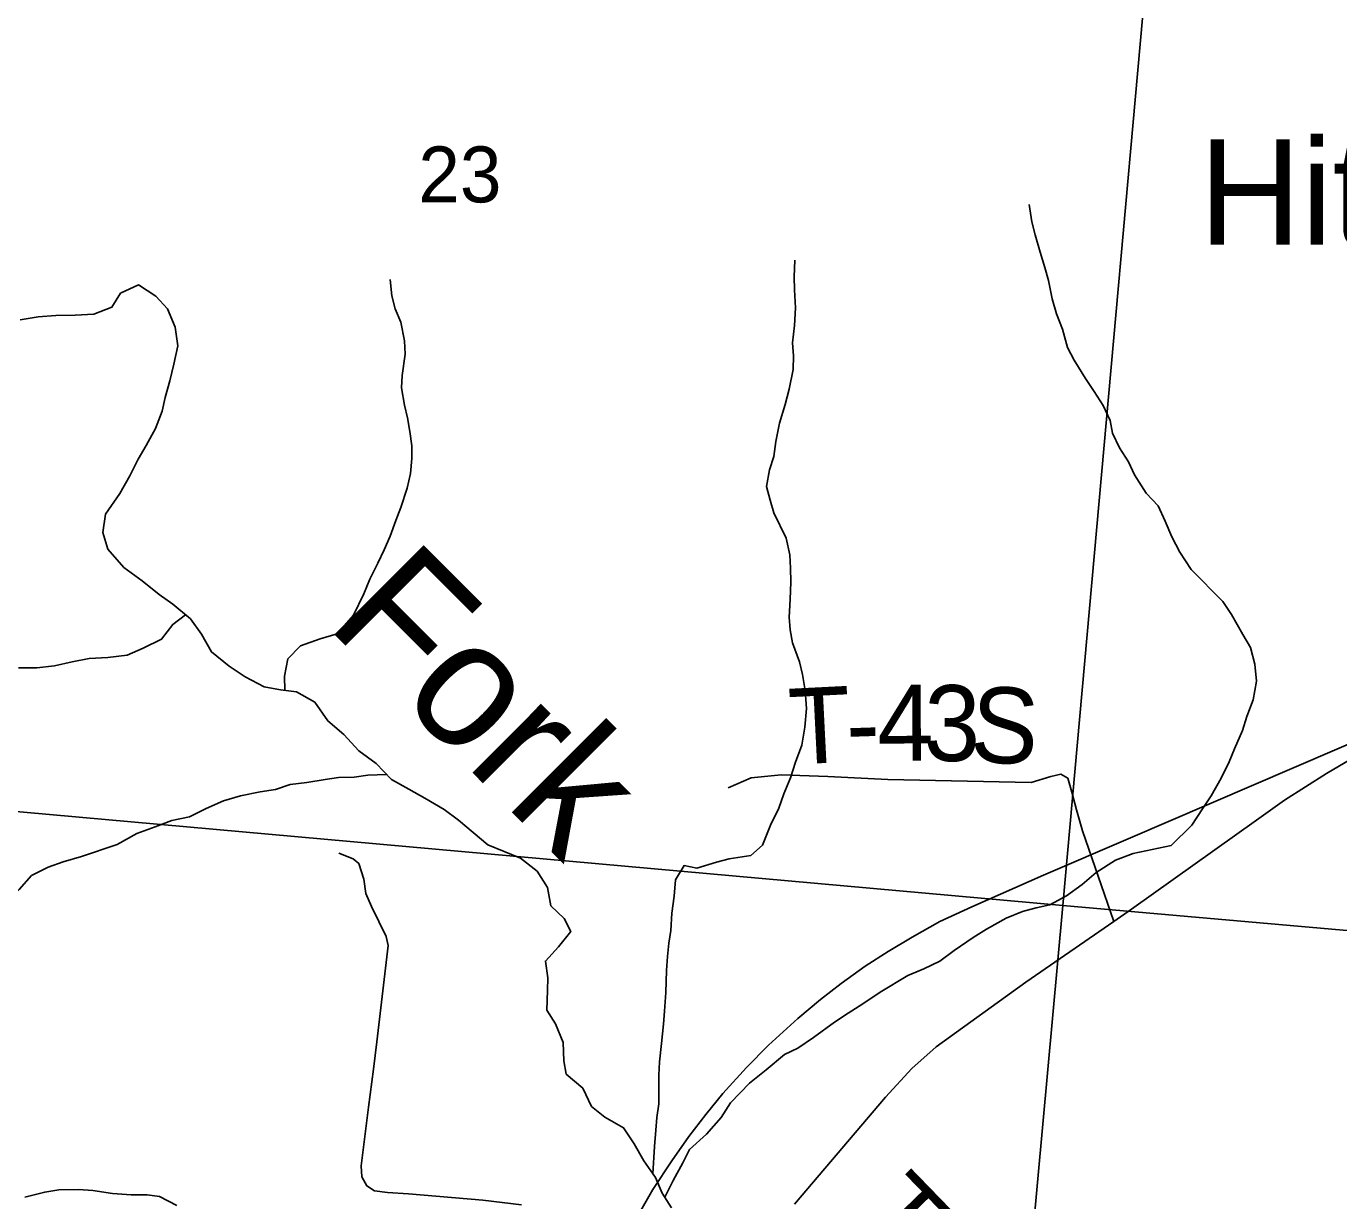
# Model space of a CAD drawing. Extents: x 1715311 to 2083412, y 146837 to 553079.
# Drawn here: x 1938590 to 1943778, y 317303 to 321945 of the extents above; entities that cross this region are included whole.
import ezdxf

# ---------------------------------------------------------------- set-up
doc = ezdxf.new("R2010")
doc.units = 0
for name, color, linetype in [('GM_X_Major_River', 7, 'Continuous'), ('GM_X_Major_River_Text', 7, 'Continuous'), ('GM_X_Minor_River', 7, 'Continuous'), ('GM_X_Rail_Line', 7, 'Continuous'), ('GM_X_Section', 7, 'Continuous'), ('GM_X_Section_Text', 7, 'Continuous'), ('GM_X_State_Route', 7, 'Continuous'), ('GM_X_Township_Road', 7, 'Continuous'), ('GM_X_Township_Road_Text', 7, 'Continuous'), ('GM_X_Unincorporated_Text', 7, 'Continuous')]:
    doc.layers.add(name, color=color, linetype=linetype)

msp = doc.modelspace()

# ---------------------------------------------------------------- linework, layer by layer
at = {"layer": 'GM_X_Major_River'}
for points in [[(1938963.3, 320890.9), (1939033.3, 320922.6), (1939103, 320878.2), (1939148.6, 320828), (1939178.3, 320755.8), (1939189.9, 320681.7), (1939173.6, 320609.7), (1939157.4, 320543.7), (1939139.1, 320477.7), (1939126.9, 320423.8), (1939100.7, 320355.8), (1939064.5, 320287.9), (1939032.3, 320234), (1939000.1, 320168.1), (1938959.9, 320098.3), (1938903.7, 320016.5), (1938893.4, 319944.5), (1938913, 319878.3), (1938976.6, 319806), (1939048.2, 319753.6), (1939115.8, 319699.3), (1939169.5, 319661), (1939239.1, 319602.6), (1939282.8, 319542.4), (1939322.4, 319472.2), (1939392, 319415.8), (1939455.7, 319373.5), (1939531.3, 319335.1), (1939595.1, 319322.8), (1939658.9, 319314.5), (1939730.6, 319274.2), (1939782.2, 319199.9), (1939845.8, 319145.5), (1939905.4, 319081.2), (1939973, 319030.9), (1940034.6, 318968.5), (1940102.3, 318930.2), (1940166, 318893.9), (1940241.6, 318849.5), (1940299.3, 318807.2), (1940414.7, 318710)], [(1938565.7, 320784.6), (1938637.6, 320796.3), (1938707.5, 320802), (1938783.3, 320803.6), (1938857.2, 320807.3), (1938929.2, 320835), (1938963.3, 320890.9)], [(1940414.7, 318710), (1940544, 318657.5), (1940610.1, 318605.5), (1940650.2, 318541.4), (1940664.2, 318469.3), (1940716.3, 318419.2), (1940742.4, 318367.2), (1940694.3, 318307), (1940642.3, 318250.9), (1940652.4, 318184.8), (1940650.4, 318134.7), (1940648.5, 318056.6), (1940682.5, 318002.5), (1940712.6, 317928.4), (1940714.6, 317856.2), (1940724.7, 317804.2), (1940790.8, 317748.1), (1940824.8, 317676), (1940876.9, 317634), (1940951, 317591.9), (1940993, 317527.8), (1941031.1, 317461.8), (1941077.2, 317395.7), (1941103.2, 317333.6), (1941141.3, 317275.5)]]:
    msp.add_lwpolyline(points, dxfattribs=at)
at = {"layer": 'GM_X_Minor_River'}
for points in [[(1943115.8, 318708), (1943196.8, 318788), (1943239, 318851.9), (1943273.2, 318903.8), (1943313.4, 318973.6), (1943345.6, 319037.5), (1943365.8, 319089.5), (1943398, 319161.4), (1943414.2, 319217.4), (1943440.4, 319283.3), (1943452.7, 319357.3), (1943447, 319423.4), (1943429.4, 319489.5), (1943399.6, 319541.7), (1943354.1, 319619.9), (1943320.4, 319672.1), (1943195.2, 319798.8), (1943149.6, 319867.1), (1943117.9, 319927.2), (1943092.3, 319989.4), (1943064.6, 320049.6), (1943016.9, 320099.8), (1942971.3, 320172.1), (1942947.6, 320224.2), (1942911.9, 320278.4), (1942884.2, 320336.6), (1942874.5, 320386.7), (1942846.8, 320446.9), (1942811.1, 320501.1), (1942777.4, 320553.3), (1942731.8, 320625.5), (1942706.1, 320675.7), (1942686.5, 320747.8), (1942662.8, 320808), (1942645.1, 320868.1), (1942631.4, 320940.2), (1942615.7, 320992.3), (1942598, 321052.5), (1942578.3, 321120.6), (1942564.6, 321172.7), (1942554.9, 321240.8)], [(1941500.3, 318709.2), (1941532.5, 318787.6), (1941564.7, 318855.5), (1941584.9, 318911.4), (1941611.2, 318975.4), (1941631.4, 319037.3), (1941655.6, 319103.3), (1941667.9, 319175.3), (1941674.2, 319249.3), (1941668.5, 319319.4), (1941658.8, 319383.5), (1941647.1, 319433.6), (1941619.4, 319507.7), (1941609.7, 319559.8), (1941605.9, 319609.9), (1941610.2, 319679.9), (1941612.5, 319750), (1941610.8, 319804), (1941609, 319856), (1941593.3, 319922.2), (1941545.8, 320022.5), (1941530.1, 320072.6), (1941516.4, 320126.7), (1941528.6, 320192.7), (1941544.8, 320244.6), (1941553.1, 320304.6), (1941567.3, 320376.6), (1941589.6, 320450.6), (1941605.8, 320510.5), (1941622.1, 320588.5), (1941622.4, 320642.6), (1941618.6, 320694.6), (1941626.9, 320762.6), (1941631.2, 320832.7), (1941627.5, 320902.8), (1941625.7, 320954.8), (1941628, 321020.8)], [(1939612.5, 319320.5), (1939611.3, 319376.8), (1939623.6, 319444.8), (1939673.7, 319496.6), (1939751.7, 319524.2), (1939819.6, 319544), (1939883.8, 319617.7), (1939924, 319701.6), (1939948.2, 319759.5), (1939980.4, 319823.4), (1940004.6, 319875.4), (1940028.8, 319929.3), (1940051, 319991.2), (1940071.2, 320043.2), (1940095.5, 320119.1), (1940109.7, 320177.1), (1940113.9, 320237.1), (1940114.2, 320287.2), (1940106.4, 320343.2), (1940096.7, 320397.3), (1940084.9, 320447.4), (1940073.2, 320515.5), (1940075.5, 320565.5), (1940087.8, 320649.6), (1940086, 320701.6), (1940070.4, 320775.7), (1940048.6, 320827.9), (1940034.9, 320880), (1940029.2, 320944)], [(1939220.3, 319618.4), (1939169.2, 319580.9), (1939125, 319523.1), (1939053, 319487.4), (1938989.1, 319459.7), (1938913.2, 319450), (1938839.3, 319446.3), (1938771.4, 319432.6), (1938701.5, 319416.9), (1938631.6, 319409.3), (1938559.8, 319409.6)], [(1940014.8, 318988.6), (1939940.9, 318985), (1939887, 318977.2), (1939825.1, 318975.5), (1939771.2, 318967.7), (1939699.3, 318956.1), (1939633.4, 318948.4), (1939575.5, 318928.6), (1939515.5, 318918.9), (1939437.7, 318903.2), (1939369.7, 318883.5), (1939301.7, 318853.8), (1939235.7, 318820.1), (1939165.8, 318806.4), (1939099.9, 318780.7), (1939027.9, 318755), (1938949.1, 318711.1)], [(1938949.1, 318711.1), (1938808.6, 318664.4), (1938736.6, 318642.3), (1938676.5, 318622.3), (1938610.5, 318588.2), (1938562.5, 318534), (1938498.5, 318469.9), (1938448.4, 318425.8), (1938380.4, 318391.7), (1938324.4, 318371.6), (1938258.3, 318345.5), (1938208.3, 318343.5)], [(1941067.5, 317409.6), (1941073.1, 317517.9), (1941079.1, 317582), (1941083, 317632.1), (1941091, 317686.2), (1941091, 317800.4), (1941092.9, 317852.5), (1941100.9, 317924.6), (1941108.9, 318000.8), (1941112.8, 318052.8), (1941118.8, 318127), (1941120.8, 318213.1), (1941124.7, 318269.2), (1941130.7, 318321.3), (1941138.7, 318371.4), (1941142.6, 318439.5), (1941150.6, 318507.7), (1941156.6, 318571.8), (1941190.6, 318627.9), (1941240.6, 318617.9), (1941318.7, 318642), (1941368.7, 318654.1), (1941454.9, 318667.9), (1941500.3, 318709.2)], [(1941114.1, 317317), (1941147.2, 317383.7), (1941185.2, 317453.8), (1941211.2, 317505.9), (1941279.2, 317566.1), (1941337.3, 317632.2), (1941373.3, 317690.4), (1941449.3, 317768.6), (1941515.3, 317820.7), (1941587.3, 317880.8), (1941639.4, 317906.9), (1941701.4, 317949), (1941785.4, 318009.2), (1941839.4, 318045.3), (1941897.5, 318081.4), (1941965.5, 318127.5), (1942075.5, 318193.7), (1942137.6, 318219.8), (1942201.6, 318249.9), (1942257.6, 318292), (1942333.7, 318344.2), (1942385.7, 318376.3), (1942463.7, 318420.4), (1942527.8, 318446.5), (1942581.8, 318460.5), (1942635.8, 318472.6), (1942701.9, 318508.7), (1942763.9, 318552.8), (1942819.9, 318601), (1942896, 318649.1), (1942966, 318675.2), (1943115.8, 318708)], [(1939185.7, 317284.2), (1939117.6, 317320.2), (1939067.6, 317326.2), (1939005.5, 317326.2), (1938931.5, 317332.1), (1938853.4, 317344.1), (1938797.3, 317348.1), (1938719.3, 317346), (1938663.2, 317338), (1938585.2, 317317.9)]]:
    msp.add_lwpolyline(points, dxfattribs=at)
at = {"layer": 'GM_X_Rail_Line'}
msp.add_lwpolyline([(1941003.1, 317237.3), (1941067.5, 317347.5), (1941141.4, 317460.9), (1941209.1, 317556.8), (1941276.8, 317644), (1941343.1, 317727.9), (1941436.5, 317829.5), (1941524.7, 317918.7), (1941640.1, 318023.6), (1941729.3, 318098.4), (1941810.8, 318162.3), (1941906.2, 318230), (1941996.8, 318288.6), (1942092.1, 318344.9), (1942200.8, 318406.4), (1942327.6, 318465.5), (1942610.8, 318589.5), (1942946, 318733.5), (1944258.6, 319297.5)], dxfattribs=at)
at = {"layer": 'GM_X_Section'}
for points in [[(1943174.4, 323900.9), (1942687, 318470.6), (1937492.1, 318936.1), (1937907.9, 324362.6)], [(1943174.4, 323900.9), (1948406.9, 323469.3), (1948197.3, 321127.1), (1947914.1, 318010.6), (1942687, 318470.6)], [(1937492.1, 318936.1), (1942687, 318470.6), (1942190, 313025.5), (1936971.4, 313425)], [(1947914.1, 318010.6), (1947726.7, 315880.4), (1947440.5, 312674.1), (1942190, 313025.5), (1942687, 318470.6)]]:
    msp.add_lwpolyline(points, close=True, dxfattribs=at)
at = {"layer": 'GM_X_State_Route'}
for points in [[(1942958.7, 318455.9), (1943453.2, 318807.2), (1943563.7, 318886.6), (1943729.4, 318992.5), (1943826.1, 319048.7)], [(1941627.2, 317289.9), (1941987.2, 317713.1), (1942090.4, 317826.2), (1942187.1, 317911.4), (1942541.6, 318167), (1942889.2, 318406.5), (1942958.7, 318455.9)]]:
    msp.add_lwpolyline(points, dxfattribs=at)
at = {"layer": 'GM_X_Township_Road'}
for points in [[(1942722.6, 318917.8), (1942707.3, 318973), (1942679.7, 318989.1), (1942640.6, 318979.9), (1942562.3, 318956.8), (1941996, 318968.4), (1941758.9, 318979.9), (1941574.8, 318986.8), (1941455, 318975.2), (1941364.5, 318935.5)], [(1942889.2, 318406.5), (1942764.8, 318765.7), (1942741.8, 318848.6), (1942722.6, 318917.8)], [(1939825.3, 318677.7), (1939881.9, 318654.3), (1939905.2, 318636), (1939925.2, 318574.3), (1939931.9, 318517.6), (1939955.2, 318466), (1940013.5, 318347.6), (1940020.2, 318312.6), (1940015.2, 318267.6), (1939975.6, 317931.4), (1939963.1, 317823.5), (1939942.8, 317673.4), (1939914.6, 317442), (1939916.2, 317398.2), (1939936.5, 317362.3), (1939966.2, 317342), (1940017.8, 317335.7), (1940100.7, 317330.2), (1940395.4, 317305.9), (1940547.7, 317287.3)]]:
    msp.add_lwpolyline(points, dxfattribs=at)

# ---------------------------------------------------------------- texts
at = {"layer": 'GM_X_Major_River_Text'}
msp.add_text('Fork', height=500.03, rotation=314.9962, dxfattribs=at).set_placement((1939769.1, 319579.7))
at = {"layer": 'GM_X_Section_Text'}
msp.add_text('23', height=221, rotation=0, dxfattribs=at).set_placement((1940140, 321249))
at = {"layer": 'GM_X_Township_Road_Text'}
for s, rotation, p in [('T', 2.8509, (1941612.2, 319026.7)), ('4', 0.4208, (1941954.6, 319041.8)), ('3', 359.0107, (1942135.9, 319043.1)), ('S', 356.7695, (1942316.2, 319040.1)), ('-', 1.9154, (1941834.6, 319037.7)), ('T', 314.1112, (1941866.5, 317228.7))]:
    msp.add_text(s, height=300, rotation=rotation, dxfattribs=at).set_placement(p)
at = {"layer": 'GM_X_Unincorporated_Text'}
msp.add_text('Hitchcock', height=417, rotation=0, dxfattribs=at).set_placement((1943226.6, 321081.3))

doc.saveas('drawing.dxf')
